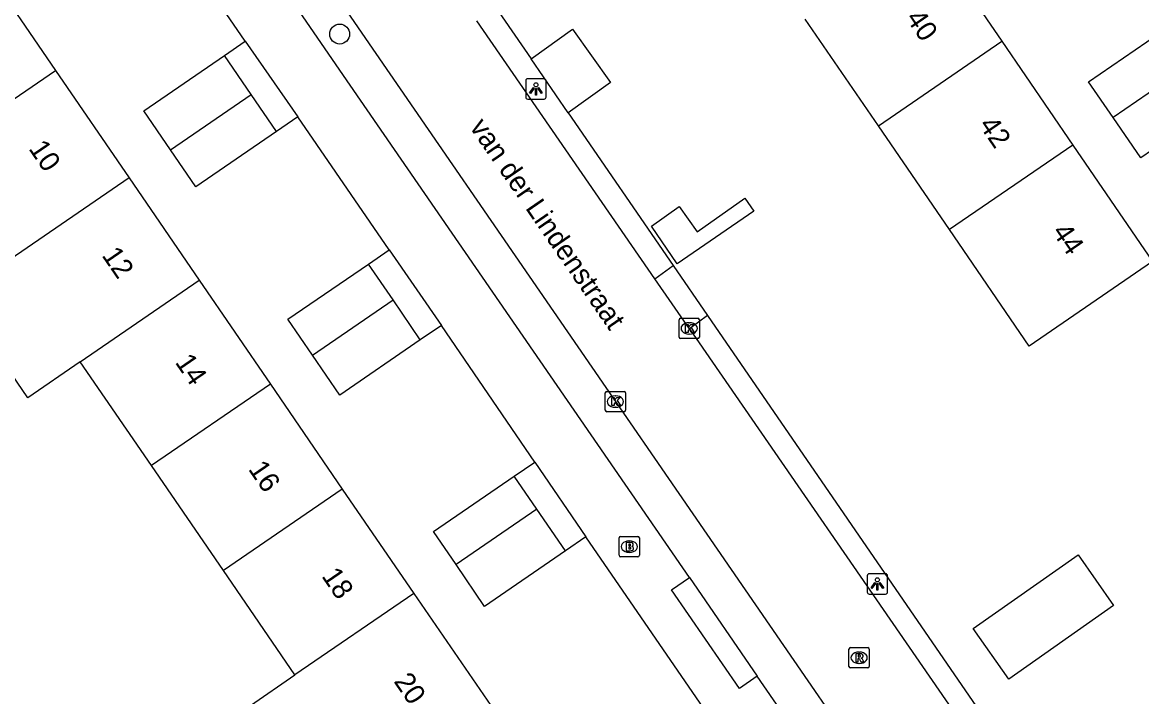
# Model space of a CAD drawing. Extents: x 157466 to 158888, y 383063 to 384677.
# Drawn here: x 158397.4 to 158452.4, y 383607.2 to 383640.3 of the extents above; entities that cross this region are included whole.
import ezdxf

# ---------------------------------------------------------------- set-up
doc = ezdxf.new("R2010")
doc.units = 0
for name, color, linetype in [('IMGEO_Boom', 7, 'Continuous'), ('IMGEO_Brandkraan', 7, 'Continuous'), ('IMGEO_Kolk', 7, 'Continuous'), ('IMGEO_Lichtpunt', 7, 'Continuous'), ('IMGEO_Openbare_ruimte_label', 7, 'Continuous'), ('IMGEO_Pand', 7, 'Continuous'), ('IMGEO_Pand_nummerreeks', 7, 'Continuous'), ('IMGEO_Rijbaan_lokaal_open', 7, 'Continuous'), ('IMGEO_Rioolput', 7, 'Continuous'), ('IMGEO_Voetpad_open', 7, 'Continuous')]:
    doc.layers.add(name, color=color, linetype=linetype)

msp = doc.modelspace()

# ---------------------------------------------------------------- linework, layer by layer
at = {"layer": 'IMGEO_Boom'}
msp.add_circle((158413.004, 383639.742), 0.489, dxfattribs=at)
at = {"layer": 'IMGEO_Brandkraan'}
for p, q in [((158426.728, 383614.14), (158426.728, 383614.992)), ((158426.803, 383615.066), (158427.655, 383615.066)), ((158427.729, 383614.992), (158427.729, 383614.14)), ((158427.216, 383614.846), (158427.241, 383614.846)), ((158427.655, 383614.066), (158426.803, 383614.066)), ((158427.239, 383614.286), (158427.214, 383614.286))]:
    msp.add_line(p, q, dxfattribs=at)
for points in [[(158426.728, 383614.14), (158426.728, 383614.992)], [(158426.803, 383615.066), (158427.655, 383615.066)], [(158427.729, 383614.992), (158427.729, 383614.14)], [(158427.076, 383614.766), (158427.076, 383614.366), (158427.289, 383614.366)], [(158427.307, 383614.766), (158427.076, 383614.766)], [(158427.255, 383614.685), (158427.201, 383614.685), (158427.201, 383614.609)], [(158427.201, 383614.609), (158427.254, 383614.609)], [(158427.263, 383614.533), (158427.201, 383614.533), (158427.201, 383614.452)], [(158427.201, 383614.452), (158427.263, 383614.452)], [(158427.655, 383614.066), (158426.803, 383614.066)]]:
    msp.add_lwpolyline(points, dxfattribs=at)
for centre, radius, start, end in [((158426.805, 383614.99), 0.0765, 91.552, 178.448), ((158426.805, 383614.99), 0.0765, 91.552, 178.448), ((158427.653, 383614.99), 0.0765, 1.552, 88.448), ((158427.653, 383614.99), 0.0765, 1.552, 88.448), ((158427.256, 383614.647), 0.0379, 267.8285, 90.9355), ((158427.264, 383614.492), 0.0404, 269.8759, 90.5077), ((158427.295, 383614.617), 0.251, 268.6676, 293.5347), ((158427.311, 383614.621), 0.145, 59.4692, 91.5367), ((158427.336, 383614.668), 0.0922, 285.5137, 58.1501), ((158427.341, 383614.476), 0.105, 301.3115, 78.989), ((158426.805, 383614.142), 0.0765, 181.552, 268.448), ((158426.805, 383614.142), 0.0765, 181.552, 268.448), ((158427.653, 383614.142), 0.0765, 271.552, 358.448), ((158427.653, 383614.142), 0.0765, 271.552, 358.448)]:
    msp.add_arc(centre, radius, start, end, dxfattribs=at)
for centre, major_axis, ratio, start_param, end_param in [((158427.215, 383614.566), (-0.387, 0.002), 0.722429, 4.712389, 7.853982), ((158427.24, 383614.566), (-0.39, 0.002), 0.717154, 1.570796, 4.712389)]:
    msp.add_ellipse(centre, major_axis=major_axis, ratio=ratio, start_param=start_param, end_param=end_param, dxfattribs=at)
at = {"layer": 'IMGEO_Kolk'}
for p, q in [((158429.674, 383624.858), (158429.674, 383625.71)), ((158429.749, 383625.784), (158430.601, 383625.784)), ((158430.162, 383625.564), (158430.187, 383625.564)), ((158430.675, 383625.71), (158430.675, 383624.858)), ((158430.185, 383625.004), (158430.16, 383625.004)), ((158430.601, 383624.784), (158429.749, 383624.784)), ((158426.048, 383621.265), (158426.048, 383622.117)), ((158426.123, 383622.191), (158426.975, 383622.191)), ((158427.049, 383622.117), (158427.049, 383621.265)), ((158426.536, 383621.971), (158426.561, 383621.971)), ((158426.975, 383621.191), (158426.123, 383621.191)), ((158426.559, 383621.411), (158426.534, 383621.411))]:
    msp.add_line(p, q, dxfattribs=at)
for points in [[(158429.674, 383624.858), (158429.674, 383625.71)], [(158429.749, 383625.784), (158430.601, 383625.784)], [(158429.995, 383625.484), (158430.118, 383625.484), (158430.118, 383625.333), (158430.248, 383625.484), (158430.412, 383625.484), (158430.266, 383625.333), (158430.419, 383625.084), (158430.267, 383625.084), (158430.182, 383625.248), (158430.118, 383625.181), (158430.118, 383625.084), (158429.995, 383625.084), (158429.995, 383625.484)], [(158430.675, 383625.71), (158430.675, 383624.858)], [(158430.601, 383624.784), (158429.749, 383624.784)], [(158426.048, 383621.265), (158426.048, 383622.117)], [(158426.123, 383622.191), (158426.975, 383622.191)], [(158427.049, 383622.117), (158427.049, 383621.265)], [(158426.369, 383621.891), (158426.492, 383621.891), (158426.492, 383621.74), (158426.622, 383621.891), (158426.786, 383621.891), (158426.64, 383621.74), (158426.793, 383621.491), (158426.641, 383621.491), (158426.556, 383621.655), (158426.492, 383621.588), (158426.492, 383621.491), (158426.369, 383621.491), (158426.369, 383621.891)], [(158426.975, 383621.191), (158426.123, 383621.191)]]:
    msp.add_lwpolyline(points, dxfattribs=at)
for centre, start, end in [((158429.751, 383625.708), 91.552, 178.448), ((158429.751, 383625.708), 91.552, 178.448), ((158430.599, 383625.708), 1.552, 88.448), ((158430.599, 383625.708), 1.552, 88.448), ((158429.751, 383624.86), 181.552, 268.448), ((158429.751, 383624.86), 181.552, 268.448), ((158430.599, 383624.86), 271.552, 358.448), ((158430.599, 383624.86), 271.552, 358.448), ((158426.125, 383622.115), 91.552, 178.448), ((158426.125, 383622.115), 91.552, 178.448), ((158426.973, 383622.115), 1.552, 88.448), ((158426.973, 383622.115), 1.552, 88.448), ((158426.125, 383621.267), 181.552, 268.448), ((158426.125, 383621.267), 181.552, 268.448), ((158426.973, 383621.267), 271.552, 358.448), ((158426.973, 383621.267), 271.552, 358.448)]:
    msp.add_arc(centre, 0.0765, start, end, dxfattribs=at)
for centre, major_axis, ratio, start_param, end_param in [((158430.161, 383625.284), (-0.387, 0.002), 0.722429, 4.712389, 7.853982), ((158430.186, 383625.284), (-0.39, 0.002), 0.717154, 1.570796, 4.712389), ((158426.535, 383621.691), (-0.387, 0.002), 0.722429, 4.712389, 7.853982), ((158426.56, 383621.691), (-0.39, 0.002), 0.717154, 1.570796, 4.712389)]:
    msp.add_ellipse(centre, major_axis=major_axis, ratio=ratio, start_param=start_param, end_param=end_param, dxfattribs=at)
at = {"layer": 'IMGEO_Lichtpunt'}
for p, q in [((158423.047, 383637.545), (158422.239, 383637.545)), ((158423.047, 383637.545), (158422.239, 383637.545)), ((158422.145, 383637.45), (158422.145, 383636.643)), ((158422.145, 383637.45), (158422.145, 383636.643)), ((158423.141, 383636.643), (158423.141, 383637.45)), ((158423.141, 383636.643), (158423.141, 383637.45)), ((158422.239, 383636.549), (158423.047, 383636.549)), ((158422.239, 383636.549), (158423.047, 383636.549)), ((158438.922, 383613.137), (158438.922, 383612.33)), ((158438.922, 383613.137), (158438.922, 383612.33)), ((158439.824, 383613.232), (158439.016, 383613.232)), ((158439.824, 383613.232), (158439.016, 383613.232)), ((158439.918, 383612.33), (158439.918, 383613.137)), ((158439.918, 383612.33), (158439.918, 383613.137)), ((158439.016, 383612.236), (158439.824, 383612.236)), ((158439.016, 383612.236), (158439.824, 383612.236))]:
    msp.add_line(p, q, dxfattribs=at)
for points in [[(158422.519, 383637.114), (158422.558, 383637.086), (158422.37, 383636.824), (158422.332, 383636.851), (158422.519, 383637.114)], [(158422.621, 383637.066), (158422.668, 383637.066), (158422.668, 383636.744), (158422.621, 383636.744), (158422.621, 383637.066)], [(158422.731, 383637.086), (158422.769, 383637.113), (158422.956, 383636.851), (158422.917, 383636.823), (158422.731, 383637.086)], [(158439.296, 383612.801), (158439.335, 383612.773), (158439.147, 383612.511), (158439.109, 383612.538), (158439.296, 383612.801)], [(158439.398, 383612.753), (158439.445, 383612.753), (158439.445, 383612.431), (158439.398, 383612.431), (158439.398, 383612.753)], [(158439.508, 383612.773), (158439.546, 383612.8), (158439.733, 383612.538), (158439.694, 383612.51), (158439.508, 383612.773)]]:
    msp.add_lwpolyline(points, dxfattribs=at)
for centre in [(158422.644, 383637.248), (158439.421, 383612.935)]:
    msp.add_circle(centre, 0.0994, dxfattribs=at)
for centre, start, end in [((158422.239, 383637.45), 90, 180), ((158422.239, 383637.45), 90, 180), ((158423.047, 383637.45), 0, 90), ((158423.047, 383637.45), 0, 90), ((158422.239, 383636.643), 180, 270), ((158422.239, 383636.643), 180, 270), ((158423.047, 383636.643), 270, 0), ((158423.047, 383636.643), 270, 360), ((158439.016, 383613.137), 90, 180), ((158439.016, 383613.137), 90, 180), ((158439.824, 383613.137), 0, 90), ((158439.824, 383613.137), 0, 90), ((158439.016, 383612.33), 180, 270), ((158439.016, 383612.33), 180, 270), ((158439.824, 383612.33), 270, 0), ((158439.824, 383612.33), 270, 360)]:
    msp.add_arc(centre, 0.0946, start, end, dxfattribs=at)
at = {"layer": 'IMGEO_Pand'}
for points in [[(158441.943, 383644.634), (158445.532, 383639.392)], [(158395.438, 383643.21), (158399.04, 383637.956)], [(158439.466, 383635.237), (158435.876, 383640.479)], [(158422.403, 383638.528), (158424.441, 383639.983), (158426.316, 383637.356), (158424.232, 383635.869)], [(158450.998, 383635.64), (158449.792, 383637.399), (158453.804, 383640.15)], [(158439.466, 383635.237), (158445.532, 383639.392)], [(158445.532, 383639.392), (158449.026, 383634.29)], [(158404.685, 383634.063), (158403.378, 383635.97), (158407.342, 383638.687)], [(158408.649, 383636.78), (158407.342, 383638.687)], [(158424.232, 383635.869), (158422.403, 383638.528)], [(158455.011, 383638.39), (158450.998, 383635.64)], [(158393.197, 383633.951), (158399.04, 383637.956)], [(158399.04, 383637.956), (158402.66, 383632.675)], [(158404.685, 383634.063), (158408.649, 383636.78)], [(158409.895, 383634.962), (158408.649, 383636.78)], [(158456.37, 383636.408), (158452.358, 383633.656), (158450.998, 383635.64)], [(158409.895, 383634.962), (158405.931, 383632.245), (158404.685, 383634.063)], [(158442.96, 383630.135), (158439.466, 383635.237)], [(158449.026, 383634.29), (158452.94, 383628.575), (158446.874, 383624.42), (158442.96, 383630.135)], [(158449.026, 383634.29), (158442.96, 383630.135)], [(158402.66, 383632.675), (158396.817, 383628.67)], [(158402.66, 383632.675), (158406.101, 383627.654)], [(158433.355, 383631.051), (158429.577, 383628.464), (158428.314, 383630.305), (158429.686, 383631.269), (158430.559, 383630.027), (158432.913, 383631.681), (158433.355, 383631.051)], [(158400.259, 383623.648), (158397.684, 383621.882), (158394.242, 383626.905), (158396.817, 383628.67)], [(158411.666, 383623.968), (158410.457, 383625.733), (158414.416, 383628.447)], [(158415.626, 383626.682), (158414.416, 383628.447)], [(158400.259, 383623.648), (158406.101, 383627.654)], [(158406.101, 383627.654), (158409.599, 383622.551)], [(158411.666, 383623.968), (158415.626, 383626.682)], [(158416.965, 383624.727), (158415.626, 383626.682)], [(158416.965, 383624.727), (158413.006, 383622.013), (158411.666, 383623.968)], [(158403.756, 383618.546), (158400.259, 383623.648)], [(158409.599, 383622.551), (158403.756, 383618.546)], [(158409.599, 383622.551), (158413.132, 383617.397)], [(158407.289, 383613.392), (158403.756, 383618.546)], [(158418.718, 383613.686), (158417.609, 383615.304), (158421.58, 383618.026)], [(158422.689, 383616.408), (158421.58, 383618.026)], [(158413.132, 383617.397), (158407.289, 383613.392)], [(158413.132, 383617.397), (158416.648, 383612.267)], [(158422.689, 383616.408), (158418.718, 383613.686)], [(158424.097, 383614.355), (158422.689, 383616.408)], [(158424.097, 383614.355), (158420.125, 383611.633), (158418.718, 383613.686)], [(158449.277, 383614.17), (158451.026, 383611.679), (158445.871, 383608.056), (158444.121, 383610.546), (158449.277, 383614.17)], [(158410.805, 383608.262), (158407.289, 383613.392)], [(158416.648, 383612.267), (158420.603, 383606.497), (158416.479, 383603.67), (158414.76, 383602.492), (158414.068, 383602.018), (158415.461, 383600.014), (158405.843, 383593.331)], [(158416.648, 383612.267), (158410.805, 383608.262)], [(158400.509, 383601.16), (158402.578, 383602.597), (158406.216, 383597.36), (158412.211, 383601.526), (158408.621, 383606.765), (158410.805, 383608.262)]]:
    msp.add_lwpolyline(points, dxfattribs=at)
at = {"layer": 'IMGEO_Rijbaan_lokaal_open'}
for points in [[(158396.544, 383665.307), (158414.772, 383638.784), (158440.961, 383600.776), (158448.901, 383589.304), (158452.346, 383584.337)], [(158428.487, 383627.727), (158419.744, 383640.399)], [(158430.185, 383625.266), (158428.487, 383627.727)], [(158430.185, 383625.266), (158443.566, 383605.873), (158445.686, 383602.8), (158450.508, 383595.811)]]:
    msp.add_lwpolyline(points, dxfattribs=at)
at = {"layer": 'IMGEO_Rioolput'}
for p, q in [((158438.021, 383608.683), (158438.021, 383609.535)), ((158438.096, 383609.609), (158438.948, 383609.609)), ((158439.022, 383609.535), (158439.022, 383608.683)), ((158438.509, 383609.389), (158438.534, 383609.389)), ((158438.948, 383608.609), (158438.096, 383608.609)), ((158438.532, 383608.829), (158438.507, 383608.829))]:
    msp.add_line(p, q, dxfattribs=at)
for points in [[(158438.021, 383608.683), (158438.021, 383609.535)], [(158438.096, 383609.609), (158438.948, 383609.609)], [(158439.022, 383609.535), (158439.022, 383608.683)], [(158438.61, 383609.307), (158438.358, 383609.309), (158438.358, 383608.909)], [(158438.358, 383608.909), (158438.482, 383608.909), (158438.482, 383609.071), (158438.493, 383609.071)], [(158438.536, 383609.228), (158438.482, 383609.228), (158438.482, 383609.147)], [(158438.482, 383609.147), (158438.534, 383609.147)], [(158438.54, 383609.042), (158438.611, 383608.909), (158438.751, 383608.909), (158438.686, 383609.035)], [(158438.948, 383608.609), (158438.096, 383608.609)]]:
    msp.add_lwpolyline(points, dxfattribs=at)
for centre, radius, start, end in [((158438.098, 383609.533), 0.0765, 91.552, 178.448), ((158438.098, 383609.533), 0.0765, 91.552, 178.448), ((158438.946, 383609.533), 0.0765, 1.552, 88.448), ((158438.946, 383609.533), 0.0765, 1.552, 88.448), ((158438.492, 383609.018), 0.0533, 26.0293, 88.6989), ((158438.518, 383609.336), 0.19, 274.7715, 282.9687), ((158438.542, 383609.132), 0.0964, 77.0061, 93.1865), ((158438.556, 383609.189), 0.0378, 276.6634, 79.6772), ((158438.609, 383609.197), 0.109, 350.3612, 89.416), ((158438.607, 383609.197), 0.112, 277.5842, 350.9817), ((158438.591, 383608.982), 0.108, 29.5134, 73.7905), ((158438.098, 383608.685), 0.0765, 181.552, 268.448), ((158438.098, 383608.685), 0.0765, 181.552, 268.448), ((158438.946, 383608.685), 0.0765, 271.552, 358.448), ((158438.946, 383608.685), 0.0765, 271.552, 358.448)]:
    msp.add_arc(centre, radius, start, end, dxfattribs=at)
for centre, major_axis, ratio, start_param, end_param in [((158438.508, 383609.109), (-0.387, 0.002), 0.722429, 4.712389, 7.853982), ((158438.533, 383609.109), (-0.39, 0.002), 0.717154, 1.570796, 4.712389)]:
    msp.add_ellipse(centre, major_axis=major_axis, ratio=ratio, start_param=start_param, end_param=end_param, dxfattribs=at)
at = {"layer": 'IMGEO_Voetpad_open'}
for points in [[(158430.181, 383613.05), (158413.196, 383637.7), (158396.546, 383661.927)], [(158408.365, 383639.388), (158404.359, 383645.219)], [(158420.662, 383641.061), (158422.403, 383638.528)], [(158407.342, 383638.687), (158408.365, 383639.388)], [(158408.365, 383639.388), (158410.942, 383635.68)], [(158424.232, 383635.869), (158429.385, 383628.375)], [(158410.942, 383635.68), (158409.895, 383634.962)], [(158415.428, 383629.14), (158410.942, 383635.68)], [(158414.416, 383628.447), (158415.428, 383629.14)], [(158415.428, 383629.14), (158417.999, 383625.435)], [(158428.487, 383627.727), (158429.385, 383628.375)], [(158429.385, 383628.375), (158431.079, 383625.911)], [(158417.999, 383625.435), (158416.965, 383624.727)], [(158422.591, 383618.718), (158417.999, 383625.435)], [(158431.079, 383625.911), (158430.185, 383625.266)], [(158431.079, 383625.911), (158451.528, 383596.17)], [(158421.58, 383618.026), (158422.591, 383618.718)], [(158422.591, 383618.718), (158425.1, 383615.042)], [(158425.1, 383615.042), (158424.097, 383614.355)], [(158449.304, 383579.829), (158446.604, 383583.785), (158425.1, 383615.042)], [(158433.52, 383608.203), (158432.647, 383607.602), (158429.308, 383612.449), (158430.181, 383613.05)], [(158430.181, 383613.05), (158433.52, 383608.203)], [(158448.803, 383585.908), (158447.244, 383588.192), (158439.386, 383599.69), (158433.52, 383608.203)]]:
    msp.add_lwpolyline(points, dxfattribs=at)

# ---------------------------------------------------------------- texts
at = {"layer": 'IMGEO_Openbare_ruimte_label'}
msp.add_text('van der Lindenstraat', height=1, rotation=304.5646, dxfattribs=at).set_placement((158419.356, 383635.176))
at = {"layer": 'IMGEO_Pand_nummerreeks'}
for s, rotation, p in [('40', 304.4031, (158440.784, 383640.521)), ('42', 304.4031, (158444.374, 383635.278)), ('10', 304.4285, (158397.695, 383634.116)), ('44', 304.4031, (158447.969, 383630.027)), ('12', 304.4288, (158401.289, 383628.872)), ('14', 304.4285, (158404.888, 383623.621)), ('16', 304.4285, (158408.486, 383618.372)), ('18', 304.4285, (158412.086, 383613.12)), ('20', 304.4288, (158415.633, 383607.947))]:
    msp.add_text(s, height=1, rotation=rotation, dxfattribs=at).set_placement(p)

doc.saveas('drawing.dxf')
